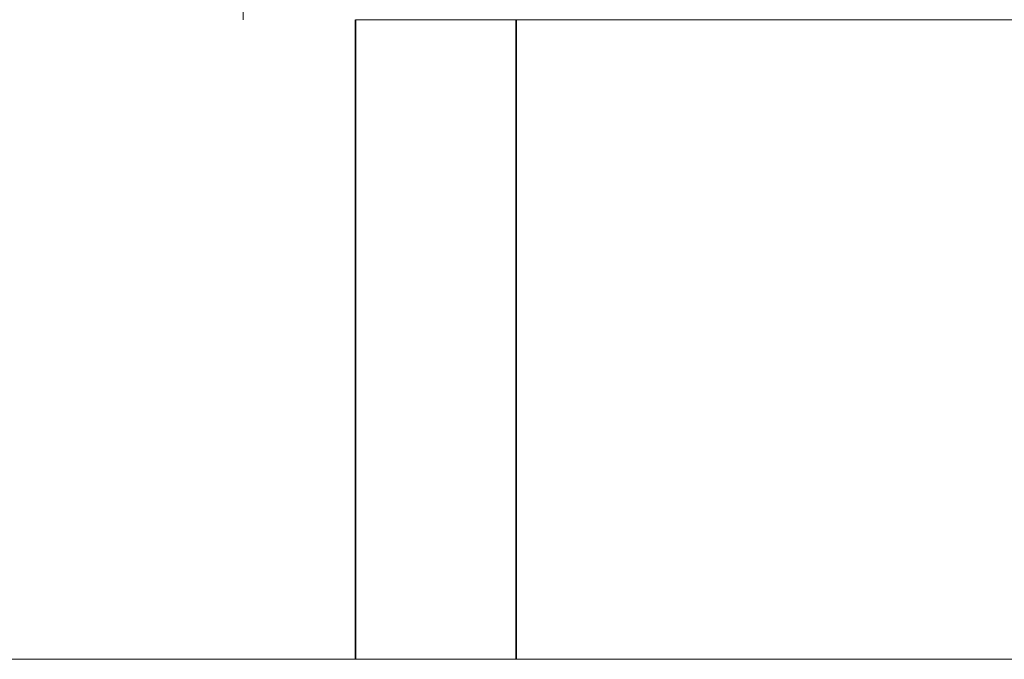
# Model space of a CAD drawing. Header units: millimetres. Extents: x 4 to 1188, y 1 to 840.
# Tile 260 of 299: x 897.182 to 897.623, y 493.328 to 493.614. Entities that reach past the tile are written whole.
import ezdxf

# ---------------------------------------------------------------- set-up
doc = ezdxf.new("R2010")
doc.units = ezdxf.units.MM
doc.layers.add('1', color=7, linetype='Continuous')
doc.styles.add('Arial Unicode MS', font='Arial Unicode MS')
doc.dimstyles.get("Standard").update_dxf_attribs({"dimtxt": 0.18, "dimasz": 0.18, "dimexe": 0.18, "dimexo": 0.0625, "dimgap": 0.09, "dimtad": 0, "dimtih": 1, "dimtoh": 1, "dimdec": 4, "dimzin": 0, "dimdsep": 46, "dimtxsty": 'Standard', "dimcen": 0.09, "dimadec": 0, "dimazin": 0, "dimtfac": 1, "dimtdec": 4, "dimtofl": 0, "dimtmove": 0, "dimatfit": 3, "dimfxl": 0, "dimtolj": 1, "dimtzin": 0, "dimarcsym": 0})

# ---------------------------------------------------------------- blocks, each defined once
blk = doc.blocks.new('_U18')
at = {"layer": '1', "color": 18, "lineweight": 35}
for p, q in [((919.36728, 499.38189), (938.16565, 499.38189)), ((936.16565, 499.38189), (936.16565, 485.8009)), ((891.02824, 485.8009), (938.16565, 485.8009))]:
    blk.add_line(p, q, dxfattribs=at)
at = {"layer": '1', "color": 18, "lineweight": 70}
for points in [[(936.16565, 499.38189), (936.94158, 495.88189), (935.38972, 495.88189)], [(936.16565, 485.8009), (935.38972, 489.3009), (936.94158, 489.30091)]]:
    blk.add_solid(points, dxfattribs=at)
at = {"layer": '1', "color": 18, "linetype": 'Continuous', "lineweight": 13, "insert": (935.71277, 490.54557), "char_height": 3, "attachment_point": 7, "rotation": 90, "line_spacing_factor": 1.047437, "style": 'Arial Unicode MS'}
blk.add_mtext('\\fArial Unicode MS|b0|i0;\\W1.0000;95', dxfattribs=at)

msp = doc.modelspace()

# ---------------------------------------------------------------- linework, layer by layer
at = {"layer": '1', "color": 154, "linetype": 'Continuous', "lineweight": 13}
for p, q in [((897.28241, 493.61903), (897.28241, 493.61403)), ((897.3325, 493.61403), (897.40444, 493.61403)), ((898.25378, 493.61403), (897.40444, 493.61403)), ((891.72444, 493.32832), (897.3325, 493.32832)), ((897.40444, 493.32832), (897.3325, 493.32832)), ((898.25378, 493.32832), (897.40444, 493.32832))]:
    msp.add_line(p, q, dxfattribs=at)
at = {"layer": '1', "color": 154, "linetype": 'Continuous', "lineweight": 35}
for p, q in [((897.3325, 493.32832), (897.3325, 493.61403)), ((897.40444, 493.61403), (897.40444, 493.32832))]:
    msp.add_line(p, q, dxfattribs=at)

# ---------------------------------------------------------------- dimensions: what is measured, and where the dimension line sits
at = {"layer": '1', "color": 18, "linetype": 'Continuous', "lineweight": 13}
dim = msp.add_linear_dim(base=(936.16565, 499.38189), p1=(879.65399, 485.8009), p2=(911.22443, 499.38189), angle=270, dimstyle='Standard', override={"dimtxt": 3, "dimasz": 3.5, "dimexe": 2, "dimexo": 1, "dimgap": 1.5, "dimtad": 1, "dimtih": 0, "dimtoh": 0, "dimdec": 0, "dimlfac": 7, "dimzin": 8, "dimdsep": 44, "dimlunit": 2, "dimtxsty": 'Arial Unicode MS', "dimsah": 1, "dimse1": 0, "dimse2": 0, "dimsd1": 0, "dimsd2": 0, "dimclrd": 18, "dimclre": 18, "dimclrt": 18, "dimtol": 0, "dimtm": -0.1, "dimtfac": 0.666667, "dimtdec": 2, "dimtofl": 1, "dimtmove": 0, "dimtzin": 8, "dimlwd": 35, "dimlwe": 35}, dxfattribs=at)
dim.commit()
dim.dimension.update_dxf_attribs({"geometry": '_U18', "text_midpoint": (936.16565, 492.5914), "dimtype": 160})

doc.saveas('drawing.dxf')
